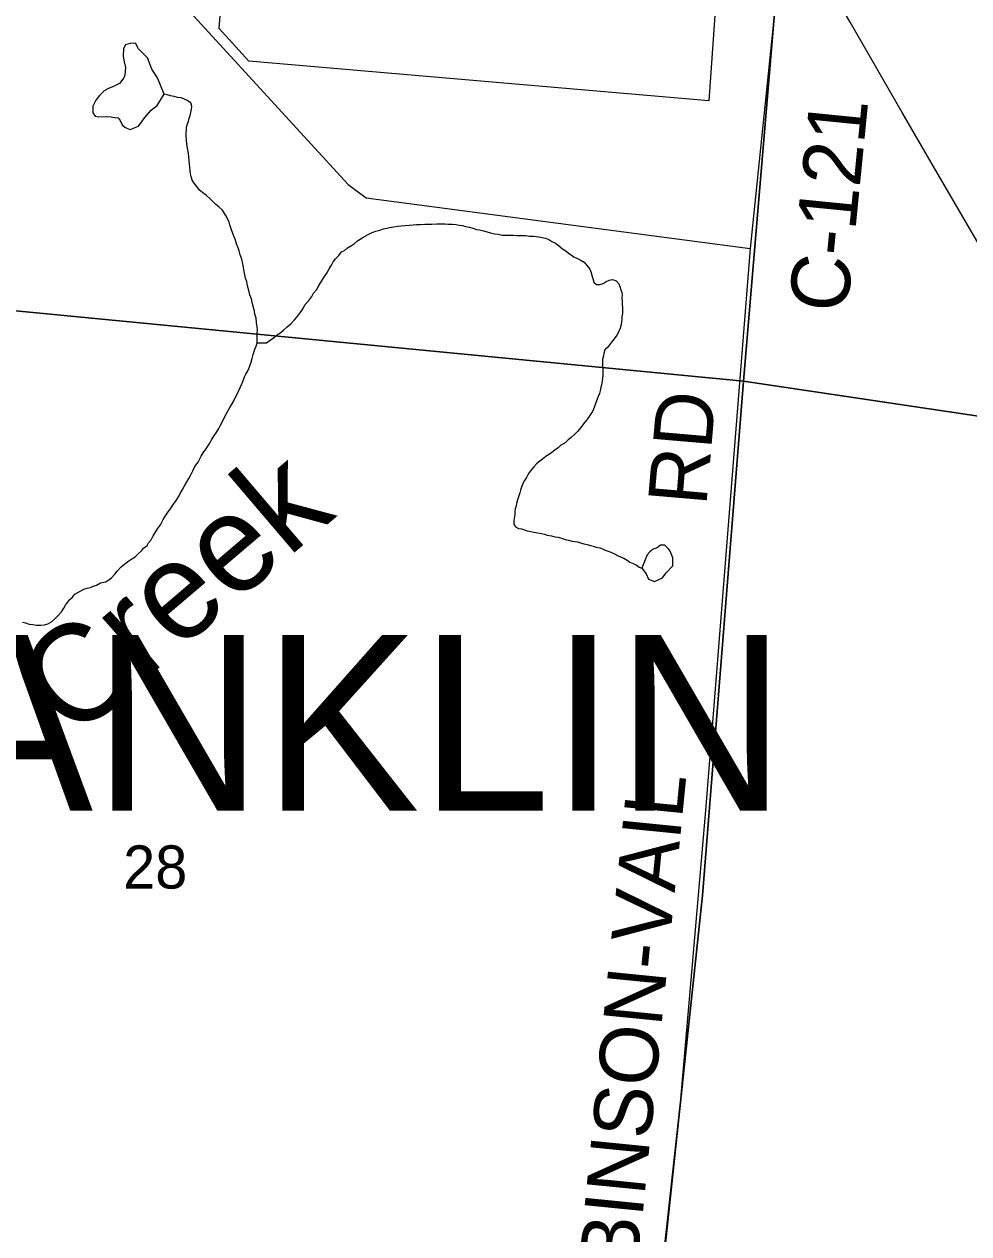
# Model space of a CAD drawing. Extents: x 1310247 to 1664935, y 284496 to 704931.
# Drawn here: x 1463744 to 1468579, y 552242 to 558433 of the extents above; entities that cross this region are included whole.
import ezdxf

# ---------------------------------------------------------------- set-up
doc = ezdxf.new("R2010")
doc.units = 0
for name, color, linetype in [('GM_X_Airport_Location_Class_2', 7, 'Continuous'), ('GM_X_County', 7, 'Continuous'), ('GM_X_County_Road_Text', 7, 'Continuous'), ('GM_X_Interstate_Shield', 7, 'Continuous'), ('GM_X_Major_Lake_Text', 7, 'Continuous'), ('GM_X_Minor_Lake_Text', 7, 'Continuous'), ('GM_X_Minor_River_Text', 7, 'Continuous'), ('GM_X_Township_Road', 7, 'Continuous'), ('GM_X_US_Location', 7, 'Continuous')]:
    doc.layers.add(name, color=color, linetype=linetype)

msp = doc.modelspace()

# ---------------------------------------------------------------- linework, layer by layer
at = {"layer": 'GM_X_County'}
for points in [[(1462373.8, 562548.6), (1467880, 561994.1), (1467425.8, 556605.9), (1461881.3, 557141.1)], [(1467880, 561994.1), (1473262.1, 561240.1), (1472773.1, 555808.6), (1467425.8, 556605.9)], [(1461881.3, 557141.1), (1467425.8, 556605.9), (1467215, 553974.4), (1466929.1, 551282.5), (1461382.4, 551715.7)], [(1467425.8, 556605.9), (1472773.1, 555808.6), (1472356.2, 551175.6), (1466929.1, 551282.5), (1467215, 553974.4)]]:
    msp.add_lwpolyline(points, close=True, dxfattribs=at)
at = {"layer": 'GM_X_County_Road_Text'}
for points in [[(1459591.2, 560981.7), (1462204.3, 560810.7), (1462125.1, 559896.5), (1462161.8, 559845.4), (1463443.1, 559717.5), (1463519.9, 559665.3), (1465401.9, 557612.9), (1465494.2, 557544.4), (1467459.4, 557284.3)], [(1467639.7, 559007.9), (1467593.1, 558578.5), (1467459.4, 557284.3), (1467230.3, 554409.2), (1467103.6, 552930.9), (1466908.7, 551162.9), (1466877, 551012.8), (1466806.4, 550788.9), (1466663, 550331), (1466565.5, 550029.1), (1466548.5, 549957.8), (1466532.4, 549847.4), (1466422.6, 548563.4)]]:
    msp.add_lwpolyline(points, dxfattribs=at)
at = {"layer": 'GM_X_Interstate_Shield'}
msp.add_lwpolyline([(1468636, 557295.8), (1468416.3, 557672.6), (1468238, 557980.9), (1467972.2, 558442.7), (1467802.1, 558736.8), (1467639.7, 559007.9)], dxfattribs=at)
at = {"layer": 'GM_X_Major_Lake_Text'}
msp.add_lwpolyline([(1467304.7, 558842.9), (1467247.5, 558041.1), (1464893.8, 558243.9), (1464742.4, 558410.5), (1464830.7, 559536.3)], dxfattribs=at)
at = {"layer": 'GM_X_Minor_River_Text'}
for points in [[(1464460.8, 558075.3), (1464425.9, 558159.2), (1464397.3, 558202.2), (1464375.3, 558261.1), (1464328.7, 558306.7), (1464313.6, 558335.3), (1464287.5, 558334.2), (1464263.3, 558326.9), (1464252.6, 558309.2), (1464251.3, 558269.1), (1464256.4, 558240.9), (1464263.4, 558210.6), (1464260.1, 558172.6), (1464253.6, 558158.7), (1464232.6, 558129.3), (1464204.1, 558116.2), (1464175.6, 558103.1), (1464153.2, 558091.8), (1464130.3, 558068.4), (1464111.5, 558045), (1464096.4, 558013.4), (1464095.3, 557979.3), (1464106.7, 557962.9), (1464126.6, 557958.2), (1464164.8, 557961), (1464188.7, 557958.2), (1464206.7, 557955.6), (1464224.6, 557953), (1464236.2, 557940.6), (1464245.5, 557918.3), (1464259.1, 557905.8), (1464269, 557901.5), (1464286.8, 557894.9)], [(1464286.8, 557894.9), (1464329.4, 557911.5), (1464361, 557954.7), (1464394.3, 557993.7), (1464425.2, 558016.8), (1464460.8, 558075.3)], [(1464937.4, 556853.7), (1464937.7, 556867.8), (1464936, 556883.8), (1464932.5, 556906), (1464931, 556928.1), (1464925.4, 556948.3), (1464923.8, 556964.3), (1464918.1, 556982.5), (1464912.6, 557002.7), (1464907.1, 557026.9), (1464899.5, 557047.1), (1464894, 557069.3), (1464886.5, 557093.5), (1464883, 557115.7), (1464877.4, 557133.8), (1464871.9, 557158), (1464868.3, 557176.2), (1464866.6, 557190.2), (1464862.9, 557206.4), (1464857.5, 557230.6), (1464849.9, 557252.8), (1464844.4, 557273), (1464838.7, 557289.1), (1464831.1, 557309.4), (1464823.7, 557333.6), (1464818, 557347.8), (1464812.3, 557361.9), (1464802.8, 557386.2), (1464797.2, 557406.4), (1464793.5, 557420.5), (1464782, 557444.8), (1464768.5, 557467.2), (1464758.8, 557481.4), (1464741.1, 557497.9), (1464725.4, 557510.2), (1464711.7, 557524.6), (1464697.9, 557536.9), (1464676.3, 557557.4), (1464658.6, 557569.9), (1464640.9, 557584.3), (1464627.3, 557602.6), (1464613.6, 557619), (1464603.9, 557635.2), (1464598.3, 557653.4), (1464594.6, 557667.5), (1464593, 557683.6), (1464591.4, 557701.7), (1464589.7, 557715.8), (1464588.1, 557733.9), (1464586.5, 557756), (1464584.9, 557772), (1464581.3, 557790.2), (1464577.6, 557806.3), (1464574.3, 557838.5), (1464572.9, 557864.6), (1464573.2, 557878.6), (1464575.5, 557892.6), (1464575.8, 557906.7), (1464580.2, 557922.6), (1464584.5, 557936.5), (1464588.8, 557950.5), (1464593.1, 557966.4), (1464597.4, 557980.4), (1464599.8, 557998.4), (1464602.1, 558012.4), (1464596.5, 558030.6), (1464578.8, 558043), (1464560.9, 558051.4), (1464547, 558055.7), (1464529, 558058.1), (1464511.1, 558062.5), (1464493.2, 558066.9), (1464475.3, 558071.3), (1464460.8, 558075.3)], [(1464936.2, 556801.6), (1464984.3, 556802.6), (1465004.7, 556818.2), (1465018.9, 556825.9), (1465039.3, 556843.5), (1465057.6, 556855.1), (1465071.8, 556866.9), (1465090.2, 556884.5), (1465108.6, 556900.2), (1465127.1, 556919.8), (1465139.4, 556933.6), (1465149.7, 556947.4), (1465162, 556963.2), (1465174.5, 556981), (1465180.8, 556996.9), (1465201.3, 557018.5), (1465215.8, 557040.2), (1465224.1, 557056.1), (1465240.6, 557073.8), (1465248.9, 557089.7), (1465261.4, 557109.5), (1465269.7, 557123.3), (1465278, 557137.2), (1465292.5, 557158.9), (1465305, 557180.7), (1465317.4, 557200.5), (1465325.8, 557216.4), (1465338.1, 557232.2), (1465354.5, 557249.9), (1465368.9, 557267.6), (1465383.1, 557275.3), (1465399.5, 557289), (1465419.7, 557300.6), (1465434, 557310.3), (1465450.3, 557324), (1465476.7, 557341.5), (1465501, 557355), (1465525.3, 557366.5), (1465543.5, 557374.1), (1465563.6, 557379.7), (1465583.8, 557385.3), (1465599.9, 557388.9), (1465614, 557392.7), (1465634.1, 557396.2), (1465656.2, 557399.8), (1465674.3, 557401.4), (1465694.3, 557402.9), (1465714.4, 557404.5), (1465734.4, 557406.1), (1465752.5, 557407.7), (1465772.5, 557407.3), (1465794.6, 557408.8), (1465816.6, 557410.3), (1465830.7, 557410), (1465856.7, 557411.5), (1465878.7, 557411), (1465896.8, 557410.6), (1465912.8, 557410.2), (1465934.8, 557409.8), (1465954.8, 557407.3), (1465970.7, 557405), (1465986.7, 557402.6), (1466002.6, 557398.3), (1466022.6, 557393.8), (1466040.5, 557389.4), (1466058.4, 557383), (1466074.3, 557380.7), (1466094.3, 557376.2), (1466114.2, 557369.8), (1466130.1, 557365.4), (1466152, 557360.9), (1466170, 557358.5), (1466189.9, 557354.1), (1466205.9, 557353.7), (1466223.9, 557353.3), (1466248, 557352.8), (1466266, 557352.4), (1466280, 557352.1), (1466298, 557351.7), (1466312, 557351.4), (1466330, 557349), (1466350, 557348.6), (1466364, 557346.3), (1466377.9, 557344), (1466395.9, 557341.6), (1466411.8, 557337.2), (1466429.7, 557330.8), (1466445.5, 557320.4), (1466463.4, 557312), (1466477.2, 557301.7), (1466498.8, 557283.2), (1466516.6, 557272.8), (1466530.3, 557260.4), (1466544.2, 557252.1), (1466558, 557241.8), (1466575.8, 557233.4), (1466589.7, 557227.1), (1466609.4, 557214.6), (1466625.1, 557196.2), (1466638.7, 557179.9), (1466646.3, 557161.6)], [(1466646.3, 557161.6), (1466650, 557147.5), (1466653.7, 557131.4), (1466659.3, 557113.2), (1466673, 557100.9), (1466691.1, 557100.5), (1466707.2, 557106.2), (1466723.4, 557115.8), (1466737.6, 557123.6), (1466755.7, 557127.2), (1466773.6, 557118.8), (1466787.3, 557104.4), (1466793, 557090.3), (1466798.6, 557074.1), (1466802.3, 557060), (1466804, 557045.9), (1466803.7, 557031.9), (1466805.3, 557013.8), (1466805, 556999.7), (1466806.6, 556981.7), (1466806.3, 556967.6), (1466806, 556951.6), (1466803.7, 556937.6), (1466803.4, 556923.5), (1466801, 556909.6), (1466798.7, 556895.6), (1466794.3, 556877.6), (1466785.9, 556857.7), (1466777.5, 556841.9), (1466763.1, 556822.1), (1466750.7, 556806.3), (1466740.4, 556792.5), (1466730.1, 556778.7), (1466715.8, 556767), (1466711.4, 556749), (1466709.1, 556735), (1466704.7, 556717.1), (1466704.4, 556703), (1466704.1, 556687), (1466705.8, 556672.9), (1466705.3, 556650.9), (1466704.9, 556632.8), (1466702.4, 556608.8), (1466700, 556592.8), (1466695.6, 556574.9), (1466691.2, 556556.9), (1466688.9, 556542.9), (1466682.6, 556527), (1466674.1, 556505.1), (1466665.7, 556487.2), (1466661.3, 556471.3), (1466652.9, 556451.4), (1466640.5, 556433.6), (1466632.2, 556419.8), (1466621.9, 556406), (1466607.4, 556388.2), (1466593, 556368.5), (1466576.5, 556348.8), (1466562.2, 556335), (1466543.8, 556317.4), (1466527.5, 556305.7), (1466513.2, 556290), (1466490.9, 556278.4), (1466476.6, 556264.7), (1466460.3, 556253), (1466444, 556241.3), (1466427.8, 556229.6), (1466413.5, 556219.9), (1466397.2, 556206.2), (1466383, 556196.5), (1466368.7, 556184.8), (1466352.3, 556167.1), (1466335.8, 556147.4), (1466325.5, 556133.6), (1466315.1, 556113.7), (1466304.7, 556097.9), (1466296.4, 556082), (1466290, 556064.1), (1466283.6, 556048.2), (1466281.3, 556034.2), (1466274.9, 556014.3), (1466268.5, 555998.4), (1466264.1, 555980.4), (1466261.8, 555966.5), (1466257.5, 555952.5), (1466255.2, 555938.5), (1466254.8, 555922.5), (1466252.4, 555904.5), (1466250.1, 555890.5), (1466249.8, 555874.4), (1466259.5, 555860.2), (1466273.3, 555851.9), (1466289.3, 555849.5), (1466305.2, 555845.2), (1466319.2, 555840.8), (1466337.1, 555836.4), (1466353.1, 555834.1), (1466373, 555829.7), (1466391, 555827.3), (1466406.9, 555822.9), (1466420.8, 555818.6)], [(1463735.6, 555373.4), (1463751.5, 555369), (1463769.4, 555362.6), (1463789.3, 555360.2), (1463807.3, 555357.8), (1463829.3, 555357.3), (1463847.4, 555358.9), (1463865.5, 555364.6), (1463883.8, 555374.2), (1463900.1, 555387.9), (1463918.5, 555407.5), (1463935, 555425.2), (1463947.4, 555445), (1463955.7, 555458.9), (1463966, 555472.7), (1463976.3, 555486.5), (1463990.6, 555498.2), (1464003, 555516), (1464019.2, 555523.7), (1464033.4, 555533.4), (1464049.6, 555541.1), (1464065.8, 555546.8), (1464083.9, 555550.4), (1464098, 555556.1), (1464114.2, 555561.8), (1464134.4, 555573.3), (1464160.6, 555578.8), (1464176.8, 555588.5), (1464191.1, 555600.2), (1464207.5, 555617.9), (1464219.9, 555633.7), (1464240.4, 555655.3), (1464258.7, 555670.9), (1464279.1, 555686.5), (1464295.3, 555696.2), (1464311.6, 555707.9), (1464330, 555723.5), (1464344.3, 555737.3), (1464354.6, 555751.1), (1464372.9, 555764.7), (1464381.2, 555778.6), (1464393.6, 555794.4), (1464404, 555814.2), (1464416.5, 555834), (1464426.9, 555849.8), (1464441.3, 555871.6), (1464455.9, 555897.3), (1464464.2, 555911.2), (1464480.8, 555936.9), (1464491.1, 555950.7), (1464507.7, 555976.4), (1464522.2, 555996.2), (1464536.7, 556019.9), (1464545, 556033.8), (1464553.3, 556047.7), (1464563.8, 556067.5), (1464574.2, 556087.3), (1464586.7, 556107.1), (1464597.1, 556126.9), (1464607.5, 556146.8), (1464618, 556168.6), (1464634.6, 556192.3), (1464642.9, 556208.2), (1464649.2, 556222.1), (1464659.6, 556239.9), (1464674.1, 556257.7), (1464684.4, 556273.5), (1464694.8, 556289.3), (1464703.1, 556305.2), (1464715.6, 556325), (1464730.1, 556346.7), (1464740.5, 556364.5), (1464748.8, 556380.4), (1464757.2, 556396.3), (1464767.7, 556418.1), (1464780.2, 556439.9), (1464788.5, 556455.8), (1464796.9, 556471.7), (1464805.2, 556485.5), (1464817.6, 556505.3), (1464828.1, 556527.1), (1464836.5, 556543), (1464842.8, 556558.9), (1464851.2, 556576.8), (1464859.7, 556596.7), (1464866, 556612.6), (1464872.4, 556628.5), (1464878.7, 556642.4), (1464887, 556656.2), (1464893.3, 556670.1), (1464899.6, 556684), (1464906.1, 556704), (1464910.5, 556721.9), (1464916.9, 556741.8), (1464925.5, 556769.7), (1464931.9, 556785.7), (1464936.2, 556801.6), (1464936.5, 556815.6), (1464936.9, 556833.7), (1464937.4, 556853.7)], [(1466420.8, 555818.6), (1466442.7, 555814.1), (1466460.7, 555809.7), (1466476.6, 555807.3), (1466498.5, 555800.8), (1466512.4, 555796.5), (1466530.4, 555792.1), (1466546.3, 555787.8), (1466560.3, 555785.5), (1466576.2, 555783.1), (1466592.2, 555778.8), (1466608.1, 555774.4), (1466626, 555770), (1466641.9, 555765.6), (1466655.9, 555761.3), (1466671.8, 555757), (1466689.7, 555752.6), (1466703.6, 555748.2), (1466717.5, 555741.9), (1466733.4, 555735.6), (1466747.3, 555731.3), (1466765.2, 555722.8), (1466781, 555714.5), (1466798.9, 555706.1), (1466812.7, 555699.8), (1466830.5, 555689.3), (1466844.3, 555679), (1466860.2, 555672.7), (1466876.1, 555666.3), (1466891.8, 555653.9), (1466905.8, 555649.6)], [(1467049.7, 555735.3), (1467040.1, 555749.6), (1467022.7, 555766.2), (1467000.7, 555767), (1466984.2, 555753.5), (1466963.9, 555746.1), (1466945.4, 555732.7), (1466932.8, 555717), (1466905.8, 555649.6)], [(1466905.8, 555649.6), (1466927.6, 555620.9), (1466938.7, 555592.4), (1466970.4, 555581.4), (1467011.1, 555600.1), (1467030, 555625.6), (1467063.2, 555660.6), (1467064.6, 555702.7), (1467049.7, 555735.3)]]:
    msp.add_lwpolyline(points, dxfattribs=at)

# ---------------------------------------------------------------- texts
at = {"layer": 'GM_X_Airport_Location_Class_2'}
msp.add_text('FRANKLIN', height=900, rotation=0.00001, dxfattribs=at).set_placement((1461690, 554407.6))
at = {"layer": 'GM_X_Minor_Lake_Text'}
msp.add_text('Creek', height=499.96, rotation=40.42278, dxfattribs=at).set_placement((1463990.3, 554760.2))
at = {"layer": 'GM_X_Township_Road'}
for s, rotation, p in [('C-121', 84.31056, (1467955.8, 556950.8)), ('RD', 85.07375, (1467235.1, 555963.8)), ('ROBINSON-VAIL', 84.31571, (1466821.8, 551457.3))]:
    msp.add_text(s, height=300, rotation=rotation, dxfattribs=at).set_placement(p)
at = {"layer": 'GM_X_US_Location'}
msp.add_text('28', height=221, rotation=0.00001, dxfattribs=at).set_placement((1464250.6, 554009.2))

doc.saveas('drawing.dxf')
